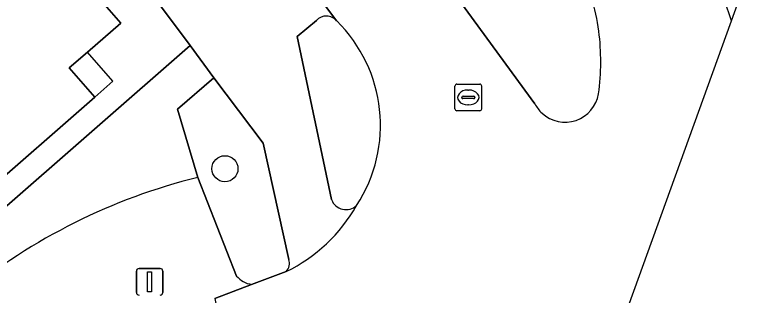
# Model space of a CAD drawing. Extents: x 155887 to 156869, y 383880 to 384678.
# Drawn here: x 156800.12 to 156828.15, y 384304.15 to 384314.68 of the extents above; entities that cross this region are included whole.
import ezdxf

# ---------------------------------------------------------------- set-up
doc = ezdxf.new("R2010")
doc.units = 0
for name, color, linetype in [('IMGEO_Boom', 7, 'Continuous'), ('IMGEO_Erf', 7, 'Continuous'), ('IMGEO_Groenvoorziening', 7, 'Continuous'), ('IMGEO_Haag', 7, 'Continuous'), ('IMGEO_Lichtmast', 7, 'Continuous'), ('IMGEO_Pand', 7, 'Continuous'), ('IMGEO_Pand_overbouw', 7, 'Continuous'), ('IMGEO_Parkeervlak_open', 7, 'Continuous'), ('IMGEO_Rijbaan_lokaal_gesloten', 7, 'Continuous'), ('IMGEO_Rioolput', 7, 'Continuous'), ('IMGEO_Verkeerseiland_gesloten', 7, 'Continuous'), ('IMGEO_Verkeerseiland_groen', 7, 'Continuous'), ('IMGEO_Voetpad_open', 7, 'Continuous')]:
    doc.layers.add(name, color=color, linetype=linetype)

msp = doc.modelspace()

# ---------------------------------------------------------------- linework, layer by layer
at = {"layer": 'IMGEO_Boom'}
msp.add_circle((156807.996, 384308.902), 0.489, dxfattribs=at)
at = {"layer": 'IMGEO_Erf'}
msp.add_lwpolyline([(156776.684, 384353.691), (156771.545, 384349.294), (156770.849, 384348.714), (156774.603, 384344.394), (156778.146, 384340.317), (156781.684, 384336.245), (156785.226, 384332.17), (156788.765, 384328.097), (156792.306, 384324.022), (156795.846, 384319.949), (156799.262, 384316.018), (156799.947, 384316.613), (156801.195, 384317.697), (156804.084, 384314.372), (156802.836, 384313.288), (156802.151, 384312.693), (156803.113, 384311.586), (156798.81, 384307.837), (156799.403, 384307.156), (156806.695, 384313.529)], close=True, dxfattribs=at)
at = {"layer": 'IMGEO_Groenvoorziening'}
msp.add_lwpolyline([(156827.007, 384314.468), (156827.559, 384316), (156828.151, 384317.576), (156823.908, 384323.325)], dxfattribs=at)
msp.add_arc((156808.956, 384308.519), 19.006, 18.241, 31.1513, dxfattribs=at)
at = {"layer": 'IMGEO_Haag'}
msp.add_lwpolyline([(156827.007, 384314.468), (156827.559, 384316), (156828.151, 384317.576)], dxfattribs=at)
msp.add_arc((156808.956, 384308.519), 19.006, 18.241, 31.1513, dxfattribs=at)
at = {"layer": 'IMGEO_Lichtmast'}
for p, q in [((156804.675, 384304.25), (156804.675, 384305.05)), ((156804.675, 384305.05), (156804.675, 384304.25)), ((156804.775, 384305.15), (156805.565, 384305.15)), ((156805.565, 384305.15), (156804.775, 384305.15)), ((156805.665, 384305.05), (156805.665, 384304.25)), ((156805.665, 384304.25), (156805.665, 384305.05))]:
    msp.add_line(p, q, dxfattribs=at)
msp.add_lwpolyline([(156805.095, 384305.025), (156805.245, 384305.025), (156805.245, 384304.275), (156805.095, 384304.275), (156805.095, 384305.025)], dxfattribs=at)
for centre, start, end in [((156804.775, 384305.05), 90, 180), ((156804.775, 384305.05), 90, 180), ((156805.565, 384305.05), 0, 90), ((156805.565, 384305.05), 360, 90), ((156804.775, 384304.25), 180, 270), ((156804.775, 384304.25), 180, 270), ((156805.565, 384304.25), 270, 0), ((156805.565, 384304.25), 270, 0)]:
    msp.add_arc(centre, 0.1, start, end, dxfattribs=at)
at = {"layer": 'IMGEO_Pand'}
msp.add_lwpolyline([(156803.113, 384311.586), (156802.151, 384312.693), (156802.836, 384313.288), (156804.084, 384314.372), (156801.195, 384317.697), (156799.947, 384316.613), (156799.262, 384316.018), (156799.401, 384315.858), (156792.437, 384309.805), (156796.16, 384305.53), (156796.664, 384305.969), (156797.26, 384305.284), (156799.403, 384307.156), (156798.81, 384307.837)], close=True, dxfattribs=at)
at = {"layer": 'IMGEO_Pand_overbouw'}
msp.add_lwpolyline([(156803.113, 384311.586), (156803.786, 384312.195), (156802.836, 384313.288), (156802.151, 384312.693)], close=True, dxfattribs=at)
at = {"layer": 'IMGEO_Parkeervlak_open'}
for points in [[(156808.435, 384304.866), (156806.98, 384308.573)], [(156807.618, 384304.026), (156808.993, 384304.551)]]:
    msp.add_lwpolyline(points, dxfattribs=at)
for centre, radius, start, end in [((156812.259, 384287.105), 22.107, 103.8145, 129.4255), ((156809.133, 384305.451), 0.91, 219.9515, 261.1577)]:
    msp.add_arc(centre, radius, start, end, dxfattribs=at)
at = {"layer": 'IMGEO_Rijbaan_lokaal_gesloten'}
for points in [[(156819.626, 384311.345), (156815.442, 384317.086), (156813.811, 384319.349), (156812.284, 384321.442), (156809.214, 384319.176), (156808.887, 384318.934), (156810.469, 384316.779), (156810.561, 384316.652), (156812.188, 384314.462)], [(156816.868, 384286.362), (156827.007, 384314.468)], [(156810.293, 384305.039), (156808.993, 384304.551), (156807.618, 384304.026), (156808.627, 384298.823)]]:
    msp.add_lwpolyline(points, dxfattribs=at)
for centre, radius, start, end in [((156808.956, 384308.519), 19.006, 18.241, 31.1513), ((156813.322, 384312.925), 8.777, 7.5239, 24.4096), ((156808.315, 384310.535), 5.516, 326.8888, 45.3982), ((156813.316, 384312.936), 8.782, 352.0177, 7.4478), ((156820.76, 384311.917), 1.269, 227.1215, 350.8813), ((156820.756, 384311.917), 1.267, 206.828, 227.2184), ((156807.678, 384310.469), 6.027, 295.7186, 330.7274)]:
    msp.add_arc(centre, radius, start, end, dxfattribs=at)
at = {"layer": 'IMGEO_Rioolput'}
for p, q in [((156816.628, 384311.155), (156816.628, 384312.007)), ((156816.703, 384312.081), (156817.555, 384312.081)), ((156817.629, 384312.007), (156817.629, 384311.155)), ((156817.116, 384311.861), (156817.141, 384311.861)), ((156816.887, 384311.575), (156816.887, 384311.587)), ((156817.325, 384311.538), (156816.927, 384311.538)), ((156816.93, 384311.624), (156817.328, 384311.624)), ((156817.371, 384311.587), (156817.371, 384311.575)), ((156817.139, 384311.301), (156817.114, 384311.301)), ((156817.555, 384311.081), (156816.703, 384311.081))]:
    msp.add_line(p, q, dxfattribs=at)
for points in [[(156816.628, 384311.155), (156816.628, 384312.007)], [(156816.703, 384312.081), (156817.555, 384312.081)], [(156817.629, 384312.007), (156817.629, 384311.155)], [(156817.555, 384311.081), (156816.703, 384311.081)]]:
    msp.add_lwpolyline(points, dxfattribs=at)
for centre, radius, start, end in [((156816.705, 384312.005), 0.0765, 91.552, 178.448), ((156816.705, 384312.005), 0.0765, 91.552, 178.448), ((156817.553, 384312.005), 0.0765, 1.552, 88.448), ((156817.553, 384312.005), 0.0765, 1.552, 88.448), ((156816.927, 384311.584), 0.0403, 85.8775, 175.7526), ((156816.924, 384311.574), 0.0366, 178.938, 274.7102), ((156817.328, 384311.581), 0.043, 264.8664, 352.4533), ((156817.332, 384311.586), 0.0386, 1.7309, 96.639), ((156816.705, 384311.157), 0.0765, 181.552, 268.448), ((156816.705, 384311.157), 0.0765, 181.552, 268.448), ((156817.553, 384311.157), 0.0765, 271.552, 358.448), ((156817.553, 384311.157), 0.0765, 271.552, 358.448)]:
    msp.add_arc(centre, radius, start, end, dxfattribs=at)
for centre, major_axis, ratio, start_param, end_param in [((156817.115, 384311.581), (-0.387, 0.002), 0.722429, 4.712389, 7.853982), ((156817.14, 384311.581), (-0.39, 0.002), 0.717154, 1.570796, 4.712389)]:
    msp.add_ellipse(centre, major_axis=major_axis, ratio=ratio, start_param=start_param, end_param=end_param, dxfattribs=at)
at = {"layer": 'IMGEO_Verkeerseiland_gesloten'}
msp.add_lwpolyline([(156815.442, 384317.086), (156819.626, 384311.345)], dxfattribs=at)
for centre, radius, start, end in [((156813.322, 384312.925), 8.777, 7.5239, 24.4096), ((156813.316, 384312.936), 8.782, 352.0177, 7.4478), ((156820.76, 384311.917), 1.269, 227.1215, 350.8813), ((156820.756, 384311.917), 1.267, 206.828, 227.2184)]:
    msp.add_arc(centre, radius, start, end, dxfattribs=at)
at = {"layer": 'IMGEO_Verkeerseiland_groen'}
for points in [[(156811.427, 384314.481), (156810.706, 384313.868), (156811.996, 384307.739)], [(156809.429, 384309.866), (156807.579, 384312.322), (156806.216, 384311.137), (156806.98, 384308.573), (156808.435, 384304.866)], [(156810.395, 384305.491), (156809.429, 384309.866)], [(156808.993, 384304.551), (156810.293, 384305.039)]]:
    msp.add_lwpolyline(points, dxfattribs=at)
for centre, radius, start, end in [((156811.799, 384314.138), 0.506, 39.7942, 137.3454), ((156808.315, 384310.535), 5.516, 326.8888, 45.3982), ((156812.538, 384307.943), 0.579, 200.618, 313.3571), ((156809.963, 384305.351), 0.454, 316.6007, 17.9661), ((156809.133, 384305.451), 0.91, 219.9515, 261.1577)]:
    msp.add_arc(centre, radius, start, end, dxfattribs=at)
at = {"layer": 'IMGEO_Voetpad_open'}
for points in [[(156773.323, 384358.176), (156775.767, 384354.92), (156776.684, 384353.691), (156806.695, 384313.529), (156807.579, 384312.322), (156809.429, 384309.866), (156810.395, 384305.491)], [(156812.188, 384314.462), (156810.561, 384316.652)], [(156811.996, 384307.739), (156810.706, 384313.868), (156811.427, 384314.481)], [(156806.98, 384308.573), (156806.216, 384311.137), (156807.579, 384312.322), (156806.695, 384313.529), (156799.403, 384307.156)]]:
    msp.add_lwpolyline(points, dxfattribs=at)
for centre, radius, start, end in [((156811.799, 384314.138), 0.506, 39.7942, 137.3454), ((156812.259, 384287.105), 22.107, 103.8145, 129.4255), ((156807.678, 384310.469), 6.027, 295.7186, 330.7274), ((156812.538, 384307.943), 0.579, 200.618, 313.3571), ((156809.963, 384305.351), 0.454, 316.6007, 17.9661)]:
    msp.add_arc(centre, radius, start, end, dxfattribs=at)

doc.saveas('drawing.dxf')
